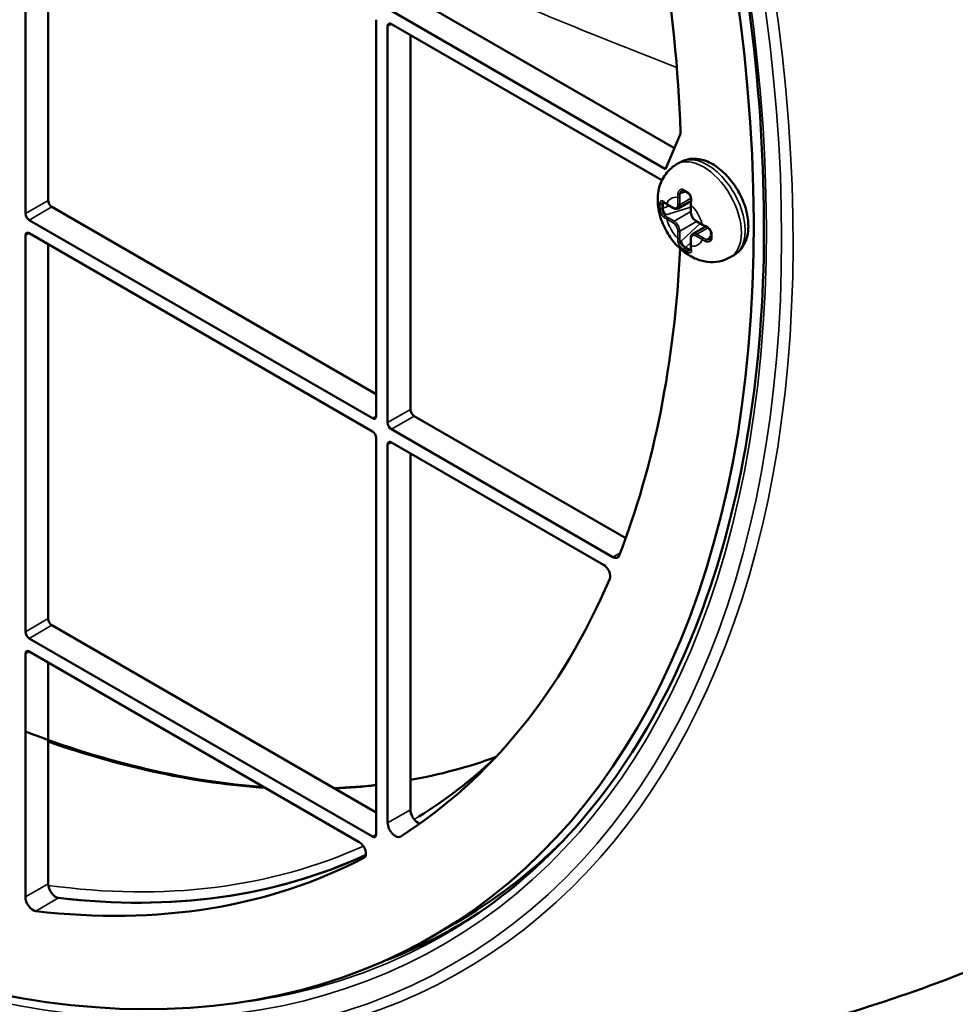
# Model space of a CAD drawing. Header units: millimetres. Extents: x 50 to 3176, y 50 to 2109.
# Tile 740 of 817: x 1971 to 2006, y 1599 to 1636. Entities that reach past the tile are written whole.
import ezdxf

# ---------------------------------------------------------------- set-up
doc = ezdxf.new("R2010")
doc.units = ezdxf.units.MM
doc.header["$LTSCALE"] = 10
doc.layers.add('Visible (ISO)', color=7, linetype='Continuous', lineweight=50)
doc.layers.add('Visible Narrow (ISO)', color=7, linetype='Continuous', lineweight=35)

msp = doc.modelspace()

# ---------------------------------------------------------------- linework, layer by layer
at = {"layer": 'Visible (ISO)'}
for p, q in [((1970.8855, 1628.8974), (1970.8855, 1643.6759)), ((1971.734, 1629.3873), (1971.734, 1643.3493)), ((1985.3811, 1636.9398), (1995.0838, 1631.338)), ((1994.7505, 1630.5507), (1984.5326, 1636.4499)), ((1983.9669, 1636.1233), (1983.9669, 1621.3448)), ((1984.3912, 1621.0998), (1984.3912, 1635.8784)), ((1984.5326, 1635.96), (1994.6172, 1630.1377)), ((1985.2397, 1621.5897), (1985.2397, 1635.5518)), ((1994.7505, 1630.5507), (1995.2992, 1631.8467)), ((1995.3059, 1630.8131), (1995.1645, 1630.7315)), ((1995.358, 1629.7445), (1995.358, 1629.7445)), ((1994.6442, 1629.1015), (1994.6442, 1629.2648)), ((1994.8054, 1629.2365), (1995.0435, 1629.099)), ((1995.6978, 1629.3633), (1995.2185, 1629.0866)), ((1995.6903, 1629.2335), (1995.6903, 1628.9586)), ((1983.9669, 1622.1613), (1971.8754, 1629.1423)), ((1983.8255, 1621.2631), (1971.0269, 1628.6524)), ((1995.892, 1628.6091), (1996.1302, 1628.4716)), ((1971.0269, 1628.1625), (1983.8255, 1620.7732)), ((1996.2463, 1628.4133), (1995.767, 1628.1365)), ((1970.8855, 1613.3023), (1970.8855, 1628.0809)), ((1971.734, 1613.7922), (1971.734, 1627.7543)), ((1995.6903, 1627.9788), (1995.6903, 1627.7038)), ((1996.4065, 1627.9284), (1996.4065, 1627.9284)), ((1995.6342, 1627.5501), (1995.4928, 1627.6318)), ((1997.3059, 1627.349), (1997.1645, 1627.2674)), ((1993.2663, 1616.7922), (1985.3811, 1621.3448)), ((1992.79, 1616.0874), (1984.5326, 1620.8549)), ((1983.9669, 1620.5283), (1983.9669, 1605.7497)), ((1984.3912, 1606.1785), (1984.3912, 1620.2833)), ((1984.5326, 1620.365), (1992.44, 1615.7996)), ((1985.2397, 1606.6684), (1985.2397, 1619.9567)), ((1983.9669, 1606.5662), (1971.8754, 1613.5472)), ((1983.8255, 1605.668), (1971.0269, 1613.0573)), ((1970.8855, 1603.4154), (1970.8855, 1612.4858)), ((1971.0269, 1612.5674), (1983.3305, 1605.4639)), ((1971.734, 1603.9053), (1971.734, 1612.1592)), ((1986.9161, 1602.4378), (1986.0676, 1601.9479))]:
    msp.add_line(p, q, dxfattribs=at)
for centre, major_axis, ratio, start_param, end_param in [((1957.1676, 1652.0042), (-28.9, 50.0563), 0.5773503, 2.3697486, 7.0550293), ((1957.1676, 1652.0042), (-27, 46.7654), 0.5773503, 3.9714194, 4.2780532), ((1984.5326, 1635.7967), (-0.1, 0.1732), 0.5773503, 5.4977871, 7.0685835), ((1995.1017, 1632.0503), (-0.15, 0.2598), 0.5773503, 3.5526784, 3.9714194), ((1995.4723, 1629.5795), (-0.0741, 0.1871), 0.6530097, 0.224627, 0.8812869), ((1971.8754, 1629.3056), (-0.1, 0.1732), 0.5773503, 0.7853982, 2.3561945), ((1994.7652, 1629.1713), (-0.0808, 0.184), 0.4890787, 0.325601, 0.8393074), ((1994.7239, 1629.3516), (-0.0311, -0.0392), 0.6598686, 0.0001311, 0.0005623), ((1995.7492, 1629.372), (-0.0496, 0.0063), 0.4808814, 6.2831531, 6.2835541), ((1971.0269, 1628.8157), (0.1, -0.1732), 0.5773503, 3.9269908, 5.4977871), ((1994.7652, 1629.008), (-0.0808, 0.184), 0.489113, 0.8393644, 2.4101181), ((1971.0269, 1627.9992), (-0.1, 0.1732), 0.5773503, 5.4977871, 7.0685835), ((1996.2795, 1628.4534), (-0.0194, -0.0461), 0.4808723, 6.2828271, 6.2832092), ((1995.4723, 1627.7832), (0.1189, -0.1619), 0.4891047, 3.8730676, 5.4438208), ((1996.3208, 1628.1098), (-0.1249, 0.1578), 0.6530078, 2.2603089, 2.9169692), ((1957.1676, 1652.0042), (-27, 46.7654), 0.5773503, 3.5759284, 3.8724785), ((1995.6137, 1627.7016), (-0.119, 0.1619), 0.4890808, 2.3022833, 2.8159929), ((1995.7492, 1627.5757), (-0.0495, -0.0073), 0.6598636, 6.2825816, 6.2830184), ((1985.3811, 1621.5081), (-0.1, 0.1732), 0.5773503, 0.7853982, 2.3561945), ((1983.8255, 1621.4264), (0.1, -0.1732), 0.5773503, 5.4977871, 7.0685835), ((1983.8255, 1620.6099), (-0.1, 0.1732), 0.5773503, 3.9269908, 5.4977871), ((1984.5326, 1621.0182), (0.1, -0.1732), 0.5773503, 3.9269908, 5.4977871), ((1984.5326, 1620.2017), (-0.1, 0.1732), 0.5773503, 5.4977871, 7.0685835), ((1992.79, 1616.3732), (0.175, -0.3031), 0.5773503, 5.4977871, 6.7175211), ((1992.4398, 1615.514), (-0.175, 0.3031), 0.5773503, 3.553913, 5.4970037), ((1957.1676, 1652.0042), (27, -46.7654), 0.5773503, 0.0267204, 0.4084301), ((1971.8754, 1613.7105), (-0.1, 0.1732), 0.5773503, 0.7853982, 2.3561945), ((1971.0269, 1613.2206), (0.1, -0.1732), 0.5773503, 3.9269908, 5.4977871), ((1971.0269, 1612.4041), (-0.1, 0.1732), 0.5773503, 5.4977871, 7.0685835), ((1985.5226, 1606.5051), (-0.2, 0.3464), 0.5773503, 0.7853982, 2.5877206), ((1984.674, 1606.0152), (0.2, -0.3464), 0.5773503, 3.9269908, 6.3099057), ((1983.8255, 1605.8313), (0.1, -0.1732), 0.5773503, 5.4977871, 7.0685835), ((1983.3305, 1605.1781), (0.175, -0.3031), 0.5773503, 6.2587999, 8.6393798), ((1958.0161, 1652.4941), (28.9, -50.0563), 0.5773503, 0, 0.1517684), ((1958.0161, 1652.4941), (27, -46.7654), 0.5773503, 5.8761536, 6.2310657), ((1957.1676, 1652.0042), (27, -46.7654), 0.5773503, 5.8761536, 6.2587999), ((1972.0168, 1603.742), (-0.2, 0.3464), 0.5773503, 0.7853982, 2.734561), ((1971.1683, 1603.2521), (0.2, -0.3464), 0.5773503, 3.9269908, 5.8761536), ((1958.0161, 1652.4941), (28.9646, -50.1682), 0.5773503, 6.1923367, 6.3115003)]:
    msp.add_ellipse(centre, major_axis=major_axis, ratio=ratio, start_param=start_param, end_param=end_param, dxfattribs=at)
for points, knots in [([(1987.5476, 1602.6558), (1990.5222, 1604.6378), (1992.9777, 1607.4823), (1996.5834, 1614.5992), (1997.7421, 1618.8579), (1998.6526, 1628.3564), (1998.4101, 1633.5899), (1996.5502, 1644.5139), (1994.9331, 1650.2025), (1990.485, 1661.4595), (1987.6543, 1667.0259), (1981.0658, 1677.4701), (1977.3091, 1682.346), (1969.2527, 1690.9113), (1964.9545, 1694.5995), (1956.257, 1700.4158), (1951.8592, 1702.5434), (1943.4098, 1705.0325), (1939.3611, 1705.3919), (1933.5257, 1704.5401), (1931.4907, 1703.9135), (1929.6206, 1702.9882)], [3.9640572, 3.9640572, 3.9640572, 3.9640572, 4.2873613, 4.2873613, 4.6078904, 4.6078904, 4.9270689, 4.9270689, 5.2462512, 5.2462512, 5.5655763, 5.5655763, 5.8849383, 5.8849383, 6.2042113, 6.2042113, 6.523339, 6.523339, 6.8428012, 6.8428012, 7.0315171, 7.0315171, 7.0315171, 7.0315171]), ([(1997.1645, 1627.2674), (1997.0339, 1627.1919), (1996.8905, 1627.1398), (1996.5962, 1627.0825), (1996.4464, 1627.0804), (1996.138, 1627.117), (1995.9845, 1627.1639), (1995.6627, 1627.3053), (1995.5044, 1627.4104), (1995.1944, 1627.6712), (1995.0497, 1627.8339), (1994.8012, 1628.1889), (1994.6979, 1628.3815), (1994.5402, 1628.7888), (1994.4855, 1629.0031), (1994.4462, 1629.4459), (1994.4574, 1629.6752), (1994.5826, 1630.0877), (1994.6698, 1630.267), (1994.9024, 1630.5453), (1995.0256, 1630.6513), (1995.1645, 1630.7315)], [2.3561945, 2.3561945, 2.3561945, 2.3561945, 2.5521537, 2.5521537, 2.7633407, 2.7633407, 3.0227098, 3.0227098, 3.3664251, 3.3664251, 3.7765818, 3.7765818, 4.1900456, 4.1900456, 4.6047286, 4.6047286, 5.0024213, 5.0024213, 5.2894077, 5.2894077, 5.4977871, 5.4977871, 5.4977871, 5.4977871]), ([(1997.3059, 1627.349), (1997.4168, 1627.413), (1997.5136, 1627.5002), (1997.6744, 1627.7117), (1997.7348, 1627.8381), (1997.8228, 1628.1326), (1997.8414, 1628.3045), (1997.8313, 1628.6766), (1997.7969, 1628.8782), (1997.6801, 1629.2785), (1997.5975, 1629.4772), (1997.3941, 1629.8532), (1997.2737, 1630.0307), (1997.0034, 1630.3511), (1996.8535, 1630.4938), (1996.5319, 1630.7296), (1996.3598, 1630.8226), (1996.0119, 1630.9333), (1995.8357, 1630.9557), (1995.5375, 1630.9163), (1995.4154, 1630.8763), (1995.3059, 1630.8131)], [3.9269908, 3.9269908, 3.9269908, 3.9269908, 4.1645292, 4.1645292, 4.4260652, 4.4260652, 4.7443779, 4.7443779, 5.0975243, 5.0975243, 5.4497124, 5.4497124, 5.7984142, 5.7984142, 6.1491785, 6.1491785, 6.5038652, 6.5038652, 6.8341016, 6.8341016, 7.0685835, 7.0685835, 7.0685835, 7.0685835]), ([(1995.4442, 1629.7399), (1995.432, 1629.7474), (1995.4198, 1629.7519), (1995.3964, 1629.7557), (1995.3851, 1629.7549), (1995.3687, 1629.7499), (1995.3633, 1629.7475), (1995.358, 1629.7445)], [0, 0, 0, 0, 0.006216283, 0.006216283, 0.012798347, 0.012798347, 0.016207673, 0.016207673, 0.016207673, 0.016207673]), ([(1995.515, 1629.6978), (1995.5102, 1629.7006), (1995.5055, 1629.7034), (1995.4959, 1629.7089), (1995.4912, 1629.7117), (1995.4817, 1629.7173), (1995.477, 1629.7201), (1995.4676, 1629.7258), (1995.4629, 1629.7286), (1995.4535, 1629.7342), (1995.4489, 1629.7371), (1995.4442, 1629.7399)], [1.570767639, 1.570767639, 1.570767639, 1.570767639, 1.576679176, 1.576679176, 1.582590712, 1.582590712, 1.588502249, 1.588502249, 1.594413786, 1.594413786, 1.600325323, 1.600325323, 1.600325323, 1.600325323]), ([(1995.5879, 1629.657), (1995.583, 1629.6597), (1995.578, 1629.6624), (1995.5682, 1629.6678), (1995.5634, 1629.6705), (1995.5536, 1629.6759), (1995.5488, 1629.6786), (1995.5391, 1629.6841), (1995.5342, 1629.6868), (1995.5246, 1629.6923), (1995.5198, 1629.6951), (1995.515, 1629.6978)], [1.541216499, 1.541216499, 1.541216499, 1.541216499, 1.547148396, 1.547148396, 1.553080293, 1.553080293, 1.55901219, 1.55901219, 1.564944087, 1.564944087, 1.570875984, 1.570875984, 1.570875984, 1.570875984]), ([(1995.6996, 1629.3782), (1995.7018, 1629.396), (1995.7024, 1629.4158), (1995.7, 1629.4567), (1995.6968, 1629.4784), (1995.6864, 1629.5213), (1995.6789, 1629.5431), (1995.6602, 1629.5823), (1995.649, 1629.6004), (1995.6251, 1629.6294), (1995.6123, 1629.6412), (1995.5956, 1629.6525), (1995.5917, 1629.6549), (1995.5879, 1629.657)], [0, 0, 0, 0, 0.006406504, 0.006406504, 0.012914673, 0.012914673, 0.019680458, 0.019680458, 0.02621736, 0.02621736, 0.032279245, 0.032279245, 0.034077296, 0.034077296, 0.034077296, 0.034077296]), ([(1994.6928, 1629.3124), (1994.6819, 1629.3211), (1994.6717, 1629.3275), (1994.657, 1629.3345), (1994.6521, 1629.3355), (1994.6495, 1629.3357), (1994.6492, 1629.3356), (1994.6492, 1629.3356)], [0, 0, 0, 0, 0.006111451, 0.006111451, 0.011680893, 0.011680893, 0.013777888, 0.013777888, 0.013777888, 0.013777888]), ([(1994.8054, 1629.2365), (1994.7973, 1629.2412), (1994.7893, 1629.2459), (1994.7735, 1629.2556), (1994.7657, 1629.2605), (1994.7505, 1629.2705), (1994.743, 1629.2755), (1994.7282, 1629.2858), (1994.7209, 1629.291), (1994.7067, 1629.3016), (1994.6997, 1629.307), (1994.6928, 1629.3124)], [1.57041222, 1.57041222, 1.57041222, 1.57041222, 1.60144356, 1.60144356, 1.63247491, 1.63247491, 1.66350625, 1.66350625, 1.69453759, 1.69453759, 1.72556894, 1.72556894, 1.72556894, 1.72556894]), ([(1995.6903, 1629.2335), (1995.6903, 1629.2429), (1995.6904, 1629.2523), (1995.6909, 1629.2713), (1995.6912, 1629.2809), (1995.6922, 1629.3001), (1995.6929, 1629.3097), (1995.6944, 1629.3291), (1995.6952, 1629.3389), (1995.6972, 1629.3585), (1995.6983, 1629.3683), (1995.6996, 1629.3782)], [4.71201432, 4.71201432, 4.71201432, 4.71201432, 4.74303531, 4.74303531, 4.7740658, 4.7740658, 4.80509629, 4.80509629, 4.83612678, 4.83612678, 4.86715727, 4.86715727, 4.86715727, 4.86715727]), ([(1995.0435, 1629.099), (1995.0547, 1629.0925), (1995.0662, 1629.0869), (1995.0895, 1629.0777), (1995.1013, 1629.0742), (1995.1252, 1629.0693), (1995.1373, 1629.0681), (1995.1614, 1629.0684), (1995.1734, 1629.0699), (1995.1967, 1629.076), (1995.208, 1629.0806), (1995.2185, 1629.0866)], [3.14159265, 3.14159265, 3.14159265, 3.14159265, 3.29867229, 3.29867229, 3.45575192, 3.45575192, 3.61283155, 3.61283155, 3.76991118, 3.76991118, 3.92699082, 3.92699082, 3.92699082, 3.92699082]), ([(1995.6903, 1628.9586), (1995.6903, 1628.9327), (1995.6938, 1628.9058), (1995.7069, 1628.8517), (1995.7165, 1628.8245), (1995.7408, 1628.7718), (1995.7555, 1628.7463), (1995.789, 1628.6988), (1995.8078, 1628.6769), (1995.8481, 1628.6385), (1995.8696, 1628.6221), (1995.892, 1628.6091)], [1.5707963, 1.5707963, 1.5707963, 1.5707963, 1.8849556, 1.8849556, 2.1991149, 2.1991149, 2.5132741, 2.5132741, 2.8274334, 2.8274334, 3.1415927, 3.1415927, 3.1415927, 3.1415927]), ([(1996.2601, 1628.4073), (1996.2509, 1628.4112), (1996.2418, 1628.4152), (1996.2239, 1628.4233), (1996.215, 1628.4274), (1996.1974, 1628.4358), (1996.1888, 1628.4401), (1996.1716, 1628.4488), (1996.1632, 1628.4533), (1996.1465, 1628.4623), (1996.1383, 1628.4669), (1996.1302, 1628.4716)], [1.41603837, 1.41603837, 1.41603837, 1.41603837, 1.44706457, 1.44706457, 1.47809077, 1.47809077, 1.50911696, 1.50911696, 1.54014316, 1.54014316, 1.57115993, 1.57115993, 1.57115993, 1.57115993]), ([(1995.767, 1628.1365), (1995.7566, 1628.1305), (1995.7469, 1628.123), (1995.73, 1628.1058), (1995.7226, 1628.0962), (1995.7104, 1628.0754), (1995.7054, 1628.0644), (1995.6976, 1628.0412), (1995.6948, 1628.0292), (1995.6911, 1628.0045), (1995.6903, 1627.9917), (1995.6903, 1627.9788)], [0.78539816, 0.78539816, 0.78539816, 0.78539816, 0.9424778, 0.9424778, 1.09955743, 1.09955743, 1.25663706, 1.25663706, 1.41371669, 1.41371669, 1.57079633, 1.57079633, 1.57079633, 1.57079633]), ([(1996.4457, 1628.1712), (1996.4461, 1628.1864), (1996.4438, 1628.2033), (1996.4339, 1628.2368), (1996.4264, 1628.2538), (1996.4074, 1628.2865), (1996.3957, 1628.3027), (1996.3687, 1628.3334), (1996.353, 1628.3483), (1996.3194, 1628.375), (1996.3011, 1628.3869), (1996.2755, 1628.4005), (1996.2677, 1628.4041), (1996.2601, 1628.4073)], [0, 0, 0, 0, 0.006211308, 0.006211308, 0.012121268, 0.012121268, 0.018065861, 0.018065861, 0.024424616, 0.024424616, 0.031137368, 0.031137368, 0.034088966, 0.034088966, 0.034088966, 0.034088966]), ([(1996.4457, 1628.0054), (1996.4454, 1628.0163), (1996.4452, 1628.0272), (1996.4448, 1628.0491), (1996.4447, 1628.0601), (1996.4446, 1628.0822), (1996.4446, 1628.0932), (1996.4447, 1628.1154), (1996.4448, 1628.1265), (1996.4452, 1628.1488), (1996.4454, 1628.16), (1996.4457, 1628.1712)], [4.682864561, 4.682864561, 4.682864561, 4.682864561, 4.694674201, 4.694674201, 4.706483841, 4.706483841, 4.718293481, 4.718293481, 4.730103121, 4.730103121, 4.74191276, 4.74191276, 4.74191276, 4.74191276]), ([(1996.4065, 1627.9284), (1996.4202, 1627.9363), (1996.4306, 1627.9474), (1996.4429, 1627.9735), (1996.4461, 1627.9883), (1996.4457, 1628.0054)], [0, 0, 0, 0, 0.008814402, 0.008814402, 0.016175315, 0.016175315, 0.016175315, 0.016175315]), ([(1995.6997, 1627.5684), (1995.6984, 1627.5771), (1995.6973, 1627.5858), (1995.6953, 1627.6034), (1995.6944, 1627.6123), (1995.6929, 1627.6302), (1995.6923, 1627.6393), (1995.6912, 1627.6575), (1995.6909, 1627.6667), (1995.6904, 1627.6852), (1995.6903, 1627.6945), (1995.6903, 1627.7038)], [4.55762655, 4.55762655, 4.55762655, 4.55762655, 4.58865365, 4.58865365, 4.61968075, 4.61968075, 4.65070785, 4.65070785, 4.68173495, 4.68173495, 4.71276205, 4.71276205, 4.71276205, 4.71276205]), ([(1995.6981, 1627.519), (1995.6981, 1627.519), (1995.6988, 1627.5201), (1995.7004, 1627.5255), (1995.7012, 1627.5295), (1995.7021, 1627.5417), (1995.7019, 1627.5513), (1995.7003, 1627.5643), (1995.7, 1627.5664), (1995.6997, 1627.5684)], [0.004104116, 0.004104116, 0.004104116, 0.004104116, 0.008275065, 0.008275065, 0.011892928, 0.011892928, 0.016991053, 0.016991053, 0.017897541, 0.017897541, 0.017897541, 0.017897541]), ([(1966.8858, 1599.3998), (1969.0799, 1598.7164), (1971.3999, 1598.1252), (1976.3034, 1597.2045), (1978.8876, 1596.8751), (1984.2994, 1596.5748), (1987.1276, 1596.6047), (1992.9535, 1597.1246), (1995.951, 1597.616), (2001.9757, 1599.1318), (2005.0016, 1600.1574), (2007.9486, 1601.4509)], [3.36789688, 3.36789688, 3.36789688, 3.36789688, 3.46697904, 3.46697904, 3.5660612, 3.5660612, 3.66514336, 3.66514336, 3.76422551, 3.76422551, 3.86330767, 3.86330767, 3.86330767, 3.86330767])]:
    msp.add_open_spline(points, degree=3, knots=knots, dxfattribs=at)
for points in [[(1979.7794, 1607.5142), (1976.9455, 1607.7135), (1973.9502, 1608.4093), (1970.8855, 1609.5839)], [(1988.425, 1608.6338), (1987.406, 1608.2607), (1986.3424, 1607.9749), (1985.2397, 1607.7782)], [(1985.558, 1606.4151), (1986.5533, 1607.0331), (1987.4895, 1607.7513), (1988.3608, 1608.5656)], [(1983.9669, 1607.5927), (1983.4512, 1607.5339), (1982.9279, 1607.4938), (1982.3974, 1607.4723)]]:
    msp.add_open_spline(points, degree=3, dxfattribs=at)
at = {"layer": 'Visible Narrow (ISO)'}
for p, q in [((1984.5326, 1635.96), (1984.3912, 1635.8784)), ((1995.3308, 1629.6612), (1995.2896, 1629.6373)), ((1995.3308, 1629.6612), (1995.5068, 1629.7026)), ((1970.8855, 1628.8974), (1971.734, 1629.3873)), ((1994.6442, 1629.2648), (1994.6218, 1629.2518)), ((1994.7231, 1629.2895), (1994.6442, 1629.2648)), ((1994.795, 1629.2594), (1995.0332, 1629.1219)), ((1995.2099, 1629.224), (1995.2099, 1629.4989)), ((1995.2806, 1629.4989), (1995.2806, 1629.224)), ((1995.2806, 1629.224), (1995.6983, 1629.4651)), ((1995.7049, 1629.2131), (1995.7049, 1628.9382)), ((1995.7142, 1629.4743), (1995.7142, 1629.4743)), ((1971.8754, 1629.1423), (1971.0269, 1628.6524)), ((1994.6218, 1629.0885), (1994.6442, 1629.1015)), ((1994.6442, 1629.1015), (1994.9002, 1629.1817)), ((1994.7652, 1628.8447), (1994.7239, 1628.8209)), ((1994.7652, 1628.8447), (1995.6903, 1629.1346)), ((1995.0685, 1628.6116), (1995.6903, 1628.9705)), ((1995.0332, 1628.5503), (1994.795, 1628.6878)), ((1994.8304, 1628.7491), (1995.0685, 1628.6116)), ((1995.9024, 1628.6031), (1995.2806, 1628.2442)), ((1996.0445, 1628.5211), (1995.3308, 1627.8649)), ((1995.8817, 1628.632), (1996.1198, 1628.4945)), ((1971.0269, 1628.1625), (1970.8855, 1628.0809)), ((1995.2099, 1627.9692), (1995.2099, 1628.2442)), ((1995.2806, 1628.2442), (1995.2806, 1627.9692)), ((1996.3347, 1628.3628), (1995.917, 1628.1217)), ((1995.917, 1628.1217), (1996.1552, 1627.9842)), ((1995.2896, 1627.8411), (1995.3308, 1627.8649)), ((1995.6903, 1627.8134), (1995.4928, 1627.6318)), ((1995.7049, 1627.9584), (1995.7049, 1627.6834)), ((1996.1198, 1627.923), (1995.8817, 1628.0604)), ((1996.2795, 1627.9227), (1996.3208, 1627.9465)), ((1996.4446, 1628.0783), (1996.3208, 1627.9465)), ((1995.4928, 1627.6318), (1995.4704, 1627.6188)), ((1995.6118, 1627.5372), (1995.6342, 1627.5501)), ((1995.6342, 1627.5501), (1995.6951, 1627.6061)), ((1984.3912, 1621.0998), (1985.2397, 1621.5897)), ((1983.8255, 1621.2631), (1983.9669, 1621.3448)), ((1985.3811, 1621.3448), (1984.5326, 1620.8549)), ((1984.5326, 1620.365), (1984.3912, 1620.2833)), ((1992.79, 1616.0874), (1993.0626, 1616.2448)), ((1970.8855, 1613.3023), (1971.734, 1613.7922)), ((1971.8754, 1613.5472), (1971.0269, 1613.0573)), ((1971.0269, 1612.5674), (1970.8855, 1612.4858)), ((1984.3912, 1606.1785), (1985.2397, 1606.6684)), ((1983.8255, 1605.668), (1983.9669, 1605.7497)), ((1983.5098, 1604.8776), (1983.5012, 1604.8726)), ((1970.8855, 1603.4154), (1971.734, 1603.9053)), ((1971.2728, 1602.8883), (1972.1213, 1603.3782))]:
    msp.add_line(p, q, dxfattribs=at)
msp.add_ellipse((1957.309, 1652.0859), major_axis=(-29.5357, 51.1574), ratio=0.5773503, dxfattribs=at)
for centre, major_axis, ratio, start_param, end_param in [((1957.309, 1652.0859), (29.1332, -50.4601), 0.5773503, 5.5025293, 10.2054339), ((1957.4502, 1652.1674), (29.7356, -51.5036), 0.5773503, 5.7240914, 8.6393978), ((2079.3639, 1722.6508), (170.6291, -10.0135), 0.6138746, 4.1645102, 4.2327403), ((1996.1645, 1628.9994), (-1, 1.7321), 0.5773503, 3.1415927, 6.2831853), ((1996.3059, 1629.0811), (1, -1.7321), 0.5773503, 0, 3.1415927), ((1996.3268, 1629.9627), (0.8866, 1.0186), 0.6669035, 2.36993, 2.5015106), ((1995.2542, 1629.6578), (-0.0496, 0.0063), 0.4808592, 0.8026949, 2.4226989), ((1996.0277, 1629.9306), (0.5283, 0.9151), 0.5773127, 2.2014346, 2.3565503), ((1995.4704, 1629.7826), (-0.0261, -0.0426), 0.5941446, 5.13261, 5.5129976), ((1995.4704, 1629.7826), (-0.0261, -0.0426), 0.5941642, 5.5129968, 6.2832826), ((1995.54, 1629.7411), (-0.025, -0.0433), 0.5773337, 5.1205473, 6.2831853), ((1995.6118, 1629.7009), (0.0239, 0.0439), 0.5600223, 1.9614586, 2.3418417), ((1995.6118, 1629.7009), (-0.0239, -0.0439), 0.5600121, 5.4834124, 6.2831634), ((1996.646, 1630.6428), (-1.4255, -2.9728), 0.5216833, 5.4249499, 5.4864691), ((1994.5865, 1629.2722), (-0.05, 0.0013), 0.5600552, 0.4193391, 0.7997273), ((1994.5865, 1629.2722), (0.05, -0.0013), 0.5599942, 3.9413371, 5.5121491), ((1997.0162, 1630.5526), (1.6939, 2.9338), 0.5773524, 2.3266724, 2.3857194), ((1994.7239, 1629.3516), (-0.0311, -0.0392), 0.6598686, 5.5396302, 6.2833165), ((1996.0015, 1629.7764), (-1.5209, -0.0967), 0.4936527, 0.4919443, 0.6239076), ((1995.4574, 1628.5912), (-0.5, 0.866), 0.5773503, 5.8553581, 6.7110129), ((1994.8304, 1629.2798), (-0.025, -0.0433), 0.5773503, 5.4978454, 6.2831853), ((1995.0332, 1629.326), (0.125, -0.2165), 0.5773503, 5.4977871, 7.0685836), ((1995.2453, 1629.5193), (-0.05, 0), 0.5773503, 0.7854465, 2.3559597), ((1995.2453, 1629.2444), (0.05, 0), 0.5773503, 3.9269921, 5.4977898), ((1995.0685, 1629.3464), (0.15, -0.2598), 0.5773503, 0, 0.7853982), ((1995.7403, 1629.2335), (-0.05, 0), 0.5773503, 0.0002981, 0.785346), ((1995.7492, 1629.372), (-0.0496, 0.0063), 0.4808814, 0.0003688, 0.9011387), ((1996.7586, 1629.7106), (0.8269, 1.057), 0.61789, 2.3268523, 2.4586194), ((1995.4574, 1628.5912), (0.5, -0.866), 0.5773503, 1.14297, 1.9986237), ((1994.5865, 1629.1089), (-0.05, -0.0013), 0.5941416, 0.3898011, 0.7701903), ((1994.5865, 1629.1089), (0.05, 0.0013), 0.5942006, 3.9117091, 5.4825915), ((1995.0685, 1629.1423), (-0.025, -0.0433), 0.5773503, 5.4977877, 6.2831853), ((1995.7403, 1628.9586), (-0.05, 0), 0.5773503, 0, 0.7853983), ((1995.8817, 1628.8361), (-0.125, 0.2165), 0.5773503, 0.7853982, 2.3561945), ((1994.7239, 1628.78), (-0.031, -0.0392), 0.6598679, 4.0179998, 5.6379355), ((1995.5706, 1629.1589), (-1.0976, -0.0394), 0.5820823, 0.6090561, 0.7653937), ((1995.5773, 1629.1805), (-1.0567, 0.0001), 0.577316, 0.6307006, 0.7858161), ((1994.8304, 1628.7082), (-0.025, -0.0433), 0.5773503, 3.9272204, 5.4977451), ((1995.4574, 1628.5912), (-0.5, 0.866), 0.5773503, 1.1429694, 1.9986233), ((1995.0685, 1628.5708), (0.025, 0.0433), 0.5773503, 0.7853902, 2.3561938), ((1995.0332, 1628.3462), (0.125, -0.2165), 0.5773503, 0.7853982, 2.3561945), ((1995.0685, 1628.3666), (0.15, -0.2598), 0.5773503, 0.7853982, 2.3561945), ((1995.917, 1628.6524), (-0.025, -0.0433), 0.5773503, 5.4977878, 6.2831853), ((1996.897, 1628.9199), (1.0983, -0.0081), 0.5532528, 3.9303175, 4.0866572), ((1996.1552, 1628.5149), (-0.025, -0.0433), 0.5773503, 5.49782, 6.2828893), ((1995.2453, 1628.2646), (-0.05, 0), 0.5773503, 0.785398, 2.3561938), ((1995.917, 1627.8767), (-0.15, 0.2598), 0.5773503, 5.4977871, 6.2831853), ((1995.917, 1628.0809), (-0.025, -0.0433), 0.5773503, 3.9269915, 5.4977866), ((1996.2795, 1628.4534), (-0.0194, -0.0461), 0.4808723, 5.3821342, 6.2828271), ((1996.4957, 1628.17), (-0.05, 0.0013), 0.5600325, 0.0000748, 0.799837), ((1996.4957, 1628.17), (-0.05, 0.0013), 0.5600555, 0.799734, 1.1801232), ((1999.011, 1629.2774), (1.8818, 2.7071), 0.6281028, 2.3760424, 2.406802), ((1996.324, 1628.7232), (-0.9348, -1.2178), 0.4977991, 5.6941492, 5.8259178), ((1995.2453, 1627.9896), (0.05, 0), 0.5773503, 3.9270395, 5.4976747), ((1995.2542, 1627.8615), (-0.0495, -0.0073), 0.6598743, 0.6453501, 2.2650845), ((1996.0276, 1628.4002), (0.5282, 0.915), 0.5773152, 2.355764, 2.5109021), ((1995.7403, 1627.9788), (-0.05, 0), 0.5773503, 0, 0.7853982), ((1995.8817, 1627.8563), (-0.125, 0.2165), 0.5773503, 5.4977871, 7.0685835), ((1995.4574, 1628.5912), (0.5, -0.866), 0.5773503, 5.8553591, 6.7110129), ((1996.1552, 1627.9434), (0.025, 0.0433), 0.5773503, 0.7855107, 2.3561362), ((1997.0746, 1628.6537), (1.3202, 0.2526), 0.667187, 3.7854057, 3.91737), ((1996.9025, 1628.4153), (-1.0565, 0.0001), 0.577312, 0.7850315, 0.9401696), ((1996.2795, 1627.8819), (-0.0194, -0.0461), 0.4808844, 3.8605865, 5.4802527), ((1996.4957, 1628.0067), (-0.05, -0.0013), 0.5941624, 6.2830494, 7.0533281), ((1996.4957, 1628.0067), (0.05, 0.0013), 0.5941421, 3.9117898, 4.292178), ((1999.011, 1629.2774), (1.8818, 2.7071), 0.6281028, 2.406802, 2.4375616), ((1995.4704, 1627.578), (0.0261, 0.0426), 0.5941995, 0.8006452, 2.3714313), ((1995.4704, 1627.578), (-0.0261, -0.0426), 0.5941733, 5.5130149, 5.893398), ((1997.9243, 1628.9542), (-3.3721, 0), 0.5773467, 0.7558216, 0.7854813), ((1995.54, 1627.5366), (0.025, 0.0433), 0.5773671, 0.7854032, 2.7334233), ((1997.9328, 1628.9588), (-3.3838, 0), 0.5773483, 0.7853707, 0.8149283), ((1995.6118, 1627.4964), (0.0239, 0.0439), 0.5599938, 0.7710345, 2.3418928), ((1995.6118, 1627.4964), (0.0239, 0.0439), 0.5600524, 2.3418563, 2.7222439), ((1995.7403, 1627.7038), (-0.05, 0), 0.5773503, 0, 0.7853712), ((1995.7492, 1627.5757), (-0.0495, -0.0073), 0.6598636, 6.2830183, 7.0269572), ((1996.4615, 1628.1421), (-0.5145, -0.9703), 0.571874, 5.476263, 5.632602), ((1964.4717, 1656.2213), (26.7272, -46.2928), 0.5773503, 5.6911234, 5.9168202), ((1964.4717, 1656.2213), (26.7272, -46.2928), 0.5773503, 6.0794911, 6.1839245), ((1964.4717, 1656.2213), (26.7272, -46.2928), 0.5773503, 5.9931228, 6.039699), ((1958.2227, 1652.6134), (26.8429, -46.4932), 0.5773503, 0.0117703, 0.0185173), ((1958.2227, 1652.6134), (26.8429, -46.4932), 0.5773503, 5.8617988, 6.225965), ((1958.0161, 1652.4941), (26.9928, -46.7529), 0.5773503, 5.8741789, 6.2314043), ((1957.51, 1652.2019), (28.9834, -50.2007), 0.5773503, 6.0315024, 6.3202517)]:
    msp.add_ellipse(centre, major_axis=major_axis, ratio=ratio, start_param=start_param, end_param=end_param, dxfattribs=at)
for points, knots in [([(1995.2176, 1629.6449), (1995.2196, 1629.6606), (1995.2228, 1629.6754), (1995.228, 1629.6918), (1995.229, 1629.6946), (1995.2339, 1629.708), (1995.2385, 1629.7179), (1995.2464, 1629.7315), (1995.2492, 1629.7357), (1995.2575, 1629.7475), (1995.2635, 1629.7546), (1995.2743, 1629.7656), (1995.2789, 1629.7697), (1995.293, 1629.7808), (1995.303, 1629.7867), (1995.3157, 1629.7922), (1995.3182, 1629.7932), (1995.3313, 1629.7979), (1995.3421, 1629.8003), (1995.3554, 1629.8013), (1995.3576, 1629.8014), (1995.369, 1629.8016), (1995.3783, 1629.8007), (1995.3917, 1629.7982), (1995.3959, 1629.7971), (1995.4109, 1629.7928), (1995.4211, 1629.7884), (1995.4328, 1629.7817), (1995.4347, 1629.7805), (1995.4366, 1629.7793)], [0.0000006, 0.0000006, 0.0000006, 0.0000006, 0.11777651, 0.11777651, 0.14285714, 0.14285714, 0.23931503, 0.23931503, 0.28571429, 0.28571429, 0.37072129, 0.37072129, 0.42857143, 0.42857143, 0.54367602, 0.54367602, 0.57142857, 0.57142857, 0.69002258, 0.69002258, 0.71428571, 0.71428571, 0.81134316, 0.81134316, 0.85714286, 0.85714286, 0.97647404, 0.97647404, 1, 1, 1, 1]), ([(1995.2896, 1629.6373), (1995.2912, 1629.6478), (1995.2937, 1629.6579), (1995.3011, 1629.6793), (1995.3065, 1629.6904), (1995.3194, 1629.7107), (1995.327, 1629.7199), (1995.3421, 1629.734), (1995.3493, 1629.7393), (1995.3572, 1629.744), (1995.3576, 1629.7443), (1995.358, 1629.7445)], [0, 0, 0, 0, 0.11210495, 0.11210495, 0.25, 0.25, 0.39019772, 0.39019772, 0.5, 0.5, 0.50547606, 0.50547606, 0.50547606, 0.50547606]), ([(1995.5072, 1629.7372), (1995.4991, 1629.7418), (1995.4831, 1629.7512), (1995.4596, 1629.7652), (1995.4442, 1629.7746), (1995.4366, 1629.7793)], [0, 0, 0, 0, 0.33333333, 0.66666667, 0.99997651, 0.99997651, 0.99997651, 0.99997651]), ([(1995.5799, 1629.6966), (1995.5718, 1629.7009), (1995.5556, 1629.7098), (1995.5313, 1629.7233), (1995.5152, 1629.7325), (1995.5072, 1629.7372)], [0.00002292, 0.00002292, 0.00002292, 0.00002292, 0.33333333, 0.66666667, 0.99998821, 0.99998821, 0.99998821, 0.99998821]), ([(1995.5799, 1629.6966), (1995.5906, 1629.691), (1995.6009, 1629.684), (1995.6131, 1629.6739), (1995.6152, 1629.6721), (1995.6252, 1629.663), (1995.6331, 1629.6548), (1995.6444, 1629.6415), (1995.6481, 1629.6369), (1995.66, 1629.6209), (1995.6674, 1629.609), (1995.6759, 1629.5931), (1995.6776, 1629.5898), (1995.6861, 1629.5725), (1995.6923, 1629.5578), (1995.6985, 1629.5393), (1995.6995, 1629.5364), (1995.7042, 1629.5214), (1995.7074, 1629.5088), (1995.7116, 1629.4891), (1995.713, 1629.482), (1995.7165, 1629.4606), (1995.718, 1629.4464), (1995.7191, 1629.4268), (1995.7193, 1629.4215), (1995.7196, 1629.3994), (1995.7187, 1629.3826), (1995.7167, 1629.3629), (1995.7164, 1629.36), (1995.716, 1629.3572)], [0, 0, 0, 0, 0.11877668, 0.11877668, 0.14285714, 0.14285714, 0.2374953, 0.2374953, 0.28571429, 0.28571429, 0.39935092, 0.39935092, 0.42857143, 0.42857143, 0.54922964, 0.54922964, 0.57142857, 0.57142857, 0.66292717, 0.66292717, 0.71428571, 0.71428571, 0.81800279, 0.81800279, 0.85714286, 0.85714286, 0.9790405, 0.9790405, 0.99999943, 0.99999943, 0.99999943, 0.99999943]), ([(1994.5405, 1629.262), (1994.5408, 1629.2743), (1994.5417, 1629.2859), (1994.5433, 1629.2968), (1994.5437, 1629.299), (1994.544, 1629.3011), (1994.5444, 1629.3032), (1994.5459, 1629.3115), (1994.5479, 1629.3194), (1994.5502, 1629.3266), (1994.5514, 1629.3304), (1994.5528, 1629.334), (1994.5543, 1629.3374), (1994.5575, 1629.3449), (1994.5612, 1629.3512), (1994.5655, 1629.3563), (1994.5667, 1629.3578), (1994.568, 1629.3592), (1994.5693, 1629.3605), (1994.5744, 1629.3657), (1994.5802, 1629.3695), (1994.5868, 1629.3719), (1994.5878, 1629.3723), (1994.5888, 1629.3726), (1994.5899, 1629.3729), (1994.5951, 1629.3743), (1994.6007, 1629.3749), (1994.6067, 1629.3745), (1994.6098, 1629.3744), (1994.613, 1629.374), (1994.6163, 1629.3733), (1994.624, 1629.3718), (1994.6321, 1629.369), (1994.6408, 1629.3648), (1994.6429, 1629.3637), (1994.6451, 1629.3626), (1994.6473, 1629.3614), (1994.6576, 1629.3557), (1994.6687, 1629.3481), (1994.6807, 1629.3388), (1994.6816, 1629.3381), (1994.6826, 1629.3373), (1994.6835, 1629.3366)], [0, 0, 0, 0, 0.119125, 0.119125, 0.119125, 0.1428571, 0.1428571, 0.1428571, 0.2360064, 0.2360064, 0.2360064, 0.2857143, 0.2857143, 0.2857143, 0.396855, 0.396855, 0.396855, 0.4285714, 0.4285714, 0.4285714, 0.5524723, 0.5524723, 0.5524723, 0.5714286, 0.5714286, 0.5714286, 0.6656799, 0.6656799, 0.6656799, 0.7142857, 0.7142857, 0.7142857, 0.8288839, 0.8288839, 0.8288839, 0.8571429, 0.8571429, 0.8571429, 0.989737, 0.989737, 0.989737, 1, 1, 1, 1]), ([(1994.6218, 1629.2518), (1994.6221, 1629.2615), (1994.6229, 1629.2706), (1994.6252, 1629.2874), (1994.6267, 1629.2951), (1994.6293, 1629.3038), (1994.6299, 1629.3057), (1994.633, 1629.3147), (1994.636, 1629.3208), (1994.6426, 1629.3299), (1994.6461, 1629.3332), (1994.6499, 1629.3356)], [0.00000002, 0.00000002, 0.00000002, 0.00000002, 0.10932097, 0.10932097, 0.2187442, 0.2187442, 0.25, 0.25, 0.375, 0.375, 0.48515896, 0.48515896, 0.48515896, 0.48515896]), ([(1994.6835, 1628.761), (1994.6723, 1628.7699), (1994.6618, 1628.78), (1994.6506, 1628.7926), (1994.6493, 1628.7942), (1994.6397, 1628.8056), (1994.6319, 1628.8161), (1994.6219, 1628.8313), (1994.6195, 1628.8352), (1994.6111, 1628.8491), (1994.6053, 1628.8596), (1994.5965, 1628.8772), (1994.5932, 1628.884), (1994.5836, 1628.9055), (1994.5777, 1628.9204), (1994.5713, 1628.9386), (1994.5701, 1628.9422), (1994.564, 1628.9606), (1994.5597, 1628.9753), (1994.5553, 1628.9932), (1994.5545, 1628.9964), (1994.551, 1629.0118), (1994.5486, 1629.024), (1994.5457, 1629.0412), (1994.5449, 1629.0465), (1994.5423, 1629.0657), (1994.5412, 1629.0785), (1994.5406, 1629.0925), (1994.5406, 1629.0945), (1994.5405, 1629.0964)], [0, 0, 0, 0, 0.1253465, 0.1253465, 0.1428571, 0.1428571, 0.2499687, 0.2499687, 0.2857143, 0.2857143, 0.3740097, 0.3740097, 0.4285714, 0.4285714, 0.5438275, 0.5438275, 0.5714286, 0.5714286, 0.6885438, 0.6885438, 0.7142857, 0.7142857, 0.8116697, 0.8116697, 0.8571429, 0.8571429, 0.9791801, 0.9791801, 1, 1, 1, 1]), ([(1994.7239, 1628.8209), (1994.7174, 1628.8264), (1994.7111, 1628.8329), (1994.6973, 1628.8494), (1994.69, 1628.8598), (1994.6764, 1628.8827), (1994.6701, 1628.895), (1994.6597, 1628.9184), (1994.6554, 1628.9292), (1994.6505, 1628.9429), (1994.6496, 1628.9455), (1994.6443, 1628.9614), (1994.6403, 1628.9752), (1994.6344, 1628.9984), (1994.6323, 1629.0078), (1994.6297, 1629.021), (1994.629, 1629.0248), (1994.6261, 1629.0413), (1994.6245, 1629.0537), (1994.6226, 1629.0735), (1994.6221, 1629.0812), (1994.6218, 1629.0885)], [0, 0, 0, 0, 0.10999137, 0.10999137, 0.25, 0.25, 0.38882693, 0.38882693, 0.5, 0.5, 0.52548022, 0.52548022, 0.6584085, 0.6584085, 0.75, 0.75, 0.78753328, 0.78753328, 0.9142768, 0.9142768, 0.99999998, 0.99999998, 0.99999998, 0.99999998]), ([(1996.2501, 1628.4321), (1996.2651, 1628.4258), (1996.28, 1628.4186), (1996.2967, 1628.4091), (1996.299, 1628.4078), (1996.3139, 1628.399), (1996.3261, 1628.3909), (1996.3418, 1628.379), (1996.3456, 1628.376), (1996.3592, 1628.3651), (1996.3689, 1628.3566), (1996.3836, 1628.3424), (1996.3889, 1628.337), (1996.4052, 1628.3194), (1996.4153, 1628.3069), (1996.4264, 1628.2914), (1996.4285, 1628.2884), (1996.4391, 1628.2724), (1996.4466, 1628.2593), (1996.4541, 1628.2432), (1996.4553, 1628.2405), (1996.4612, 1628.2267), (1996.4652, 1628.2153), (1996.4697, 1628.1991), (1996.4709, 1628.1941), (1996.4748, 1628.1754), (1996.4762, 1628.1625), (1996.4761, 1628.1483), (1996.476, 1628.1464), (1996.476, 1628.1446)], [0, 0, 0, 0, 0.1228344, 0.1228344, 0.1428571, 0.1428571, 0.2509853, 0.2509853, 0.2857143, 0.2857143, 0.3751874, 0.3751874, 0.4285714, 0.4285714, 0.5443932, 0.5443932, 0.5714286, 0.5714286, 0.6902747, 0.6902747, 0.7142857, 0.7142857, 0.8121599, 0.8121599, 0.8571429, 0.8571429, 0.9813144, 0.9813144, 1, 1, 1, 1]), ([(1995.4366, 1627.5445), (1995.4268, 1627.5504), (1995.4167, 1627.5572), (1995.4037, 1627.5669), (1995.4013, 1627.5687), (1995.3903, 1627.5773), (1995.3814, 1627.5847), (1995.3677, 1627.5966), (1995.363, 1627.6009), (1995.3479, 1627.6151), (1995.3378, 1627.6253), (1995.3252, 1627.6388), (1995.3226, 1627.6417), (1995.3094, 1627.6566), (1995.299, 1627.6692), (1995.2874, 1627.6846), (1995.2858, 1627.6869), (1995.277, 1627.699), (1995.2701, 1627.7093), (1995.2599, 1627.7256), (1995.2564, 1627.7316), (1995.2464, 1627.7495), (1995.2406, 1627.7612), (1995.2338, 1627.7774), (1995.232, 1627.7819), (1995.2252, 1627.8007), (1995.2212, 1627.8151), (1995.2182, 1627.8318), (1995.2179, 1627.8339), (1995.2176, 1627.836)], [0, 0, 0, 0, 0.11695905, 0.11695905, 0.14285714, 0.14285714, 0.23614453, 0.23614453, 0.28571429, 0.28571429, 0.39849325, 0.39849325, 0.42857143, 0.42857143, 0.55086202, 0.55086202, 0.57142857, 0.57142857, 0.66153833, 0.66153833, 0.71428571, 0.71428571, 0.8178296, 0.8178296, 0.85714286, 0.85714286, 0.98213034, 0.98213034, 0.99999943, 0.99999943, 0.99999943, 0.99999943]), ([(1995.4704, 1627.6188), (1995.4633, 1627.6232), (1995.456, 1627.6281), (1995.4389, 1627.6405), (1995.4289, 1627.6483), (1995.417, 1627.6585), (1995.4149, 1627.6603), (1995.4048, 1627.6691), (1995.3968, 1627.6765), (1995.3788, 1627.6941), (1995.369, 1627.7045), (1995.3588, 1627.7163), (1995.3578, 1627.7174), (1995.3484, 1627.7285), (1995.3405, 1627.7386), (1995.3257, 1627.7593), (1995.3188, 1627.77), (1995.3124, 1627.7815), (1995.3119, 1627.7825), (1995.3051, 1627.795), (1995.2999, 1627.8064), (1995.2931, 1627.8256), (1995.291, 1627.8334), (1995.2896, 1627.8411)], [0, 0, 0, 0, 0.09707684, 0.09707684, 0.22371265, 0.22371265, 0.25, 0.25, 0.35294525, 0.35294525, 0.48596069, 0.48596069, 0.5, 0.5, 0.62256168, 0.62256168, 0.75, 0.75, 0.76130983, 0.76130983, 0.90046577, 0.90046577, 1, 1, 1, 1]), ([(1996.476, 1627.979), (1996.4764, 1627.9669), (1996.4755, 1627.9551), (1996.4731, 1627.9437), (1996.4727, 1627.9416), (1996.4722, 1627.9396), (1996.4717, 1627.9376), (1996.4694, 1627.9287), (1996.4662, 1627.92), (1996.4623, 1627.9118), (1996.4603, 1627.9077), (1996.4581, 1627.9037), (1996.4557, 1627.8998), (1996.4501, 1627.8909), (1996.4436, 1627.8831), (1996.4361, 1627.876), (1996.4341, 1627.8741), (1996.432, 1627.8722), (1996.4298, 1627.8704), (1996.4211, 1627.8632), (1996.4111, 1627.857), (1996.4, 1627.852), (1996.3982, 1627.8511), (1996.3964, 1627.8503), (1996.3945, 1627.8496), (1996.3855, 1627.846), (1996.3759, 1627.8432), (1996.3658, 1627.8413), (1996.3609, 1627.8404), (1996.3558, 1627.8396), (1996.3507, 1627.8391), (1996.3384, 1627.8379), (1996.3256, 1627.838), (1996.3125, 1627.8396), (1996.3091, 1627.8399), (1996.3057, 1627.8404), (1996.3023, 1627.841), (1996.2872, 1627.8436), (1996.2715, 1627.8481), (1996.2554, 1627.8544), (1996.2536, 1627.8551), (1996.2519, 1627.8558), (1996.2501, 1627.8566)], [0, 0, 0, 0, 0.1213009, 0.1213009, 0.1213009, 0.1428571, 0.1428571, 0.1428571, 0.2376759, 0.2376759, 0.2376759, 0.2857143, 0.2857143, 0.2857143, 0.3980318, 0.3980318, 0.3980318, 0.4285714, 0.4285714, 0.4285714, 0.5512043, 0.5512043, 0.5512043, 0.5714286, 0.5714286, 0.5714286, 0.6670789, 0.6670789, 0.6670789, 0.7142857, 0.7142857, 0.7142857, 0.8281347, 0.8281347, 0.8281347, 0.8571429, 0.8571429, 0.8571429, 0.9858595, 0.9858595, 0.9858595, 1, 1, 1, 1]), ([(1996.4065, 1627.9284), (1996.4061, 1627.9282), (1996.4057, 1627.9279), (1996.395, 1627.9219), (1996.3835, 1627.9175), (1996.3632, 1627.9129), (1996.3546, 1627.9117), (1996.3339, 1627.9108), (1996.3216, 1627.9117), (1996.2993, 1627.916), (1996.2893, 1627.9189), (1996.2795, 1627.9227)], [0.49452222, 0.49452222, 0.49452222, 0.49452222, 0.5, 0.5, 0.64888937, 0.64888937, 0.75, 0.75, 0.88826881, 0.88826881, 1, 1, 1, 1]), ([(1995.4366, 1627.5445), (1995.4442, 1627.5398), (1995.4596, 1627.5305), (1995.4831, 1627.5165), (1995.4991, 1627.5072), (1995.5072, 1627.5026)], [0.00002294, 0.00002294, 0.00002294, 0.00002294, 0.33333333, 0.66666667, 0.99997983, 0.99997983, 0.99997983, 0.99997983]), ([(1995.5072, 1627.5026), (1995.5152, 1627.4979), (1995.5313, 1627.4887), (1995.5556, 1627.4751), (1995.5718, 1627.4661), (1995.5799, 1627.4617)], [0, 0, 0, 0, 0.33333333, 0.66666667, 0.99997651, 0.99997651, 0.99997651, 0.99997651]), ([(1995.716, 1627.5482), (1995.7179, 1627.535), (1995.7191, 1627.523), (1995.7194, 1627.5097), (1995.7194, 1627.5073), (1995.7193, 1627.4963), (1995.7185, 1627.4886), (1995.7163, 1627.4784), (1995.7154, 1627.4753), (1995.7125, 1627.4667), (1995.7101, 1627.4615), (1995.7052, 1627.4541), (1995.703, 1627.4514), (1995.6958, 1627.4443), (1995.69, 1627.4408), (1995.682, 1627.438), (1995.6805, 1627.4375), (1995.6718, 1627.4354), (1995.664, 1627.4348), (1995.6538, 1627.4357), (1995.6522, 1627.4358), (1995.6433, 1627.437), (1995.6355, 1627.4388), (1995.6238, 1627.4423), (1995.62, 1627.4436), (1995.606, 1627.4486), (1995.5959, 1627.4532), (1995.5837, 1627.4597), (1995.5818, 1627.4607), (1995.5799, 1627.4617)], [0.0000006, 0.0000006, 0.0000006, 0.0000006, 0.11611695, 0.11611695, 0.14285714, 0.14285714, 0.24048209, 0.24048209, 0.28571429, 0.28571429, 0.3718675, 0.3718675, 0.42857143, 0.42857143, 0.5438592, 0.5438592, 0.57142857, 0.57142857, 0.69155404, 0.69155404, 0.71428571, 0.71428571, 0.81136544, 0.81136544, 0.85714286, 0.85714286, 0.97829927, 0.97829927, 1, 1, 1, 1]), ([(1995.6984, 1627.5196), (1995.698, 1627.5194), (1995.6975, 1627.5191), (1995.6921, 1627.5166), (1995.6862, 1627.5154), (1995.6748, 1627.5153), (1995.6698, 1627.5158), (1995.662, 1627.5173), (1995.6597, 1627.5178), (1995.6492, 1627.5205), (1995.6405, 1627.5236), (1995.6249, 1627.5304), (1995.6184, 1627.5336), (1995.6118, 1627.5372)], [0.5148518, 0.5148518, 0.5148518, 0.5148518, 0.52659297, 0.52659297, 0.65927173, 0.65927173, 0.75, 0.75, 0.78823433, 0.78823433, 0.91474082, 0.91474082, 1, 1, 1, 1])]:
    msp.add_open_spline(points, degree=3, knots=knots, dxfattribs=at)

doc.saveas('drawing.dxf')
